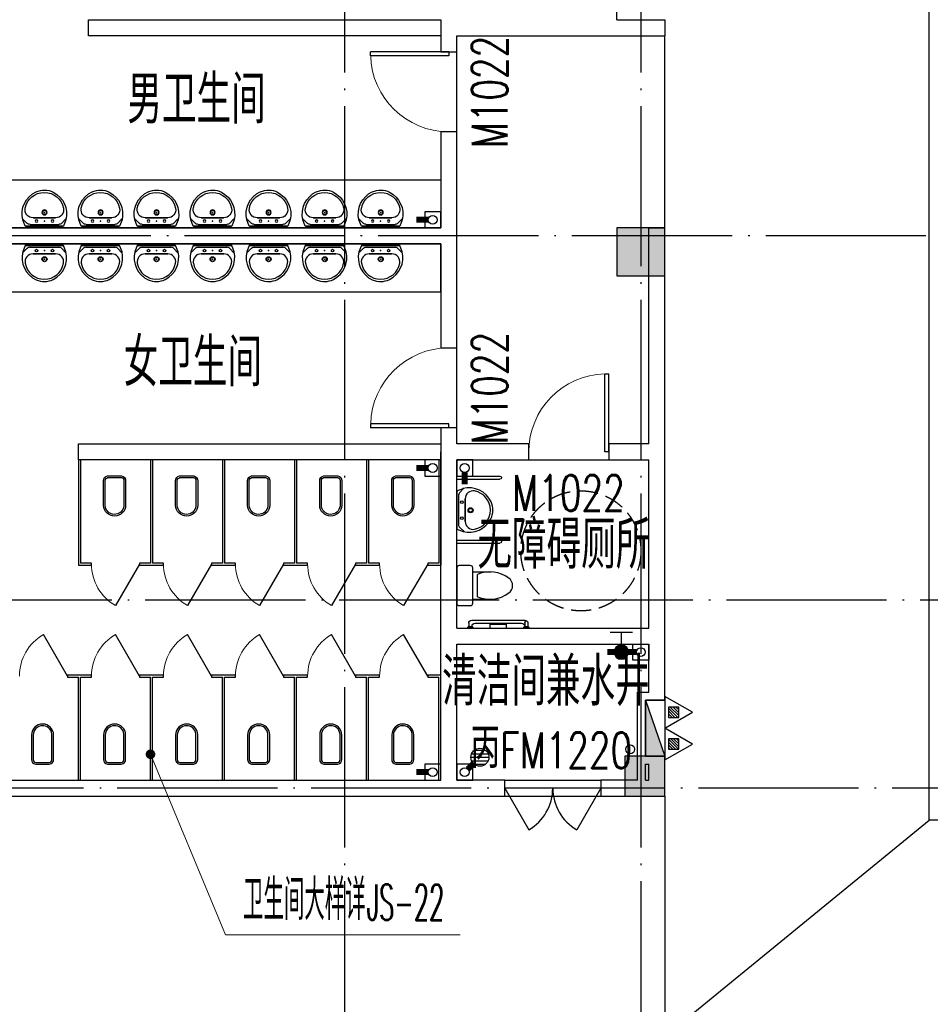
# Model space of a CAD drawing. Extents: x 1779708 to 7299578, y -1121471 to 88434.
# Tile 304 of 656: x 4584408 to 4595783, y -1050643 to -1038343. Entities that reach past the tile are written whole.
import ezdxf

# ---------------------------------------------------------------- set-up
doc = ezdxf.new("R2010")
doc.units = 0
doc.header["$LTSCALE"] = 1000
doc.header["$MEASUREMENT"] = 0
doc.linetypes.add('DASH', pattern=[0.35, 0.25, -0.1])
doc.linetypes.add('DOTE', pattern=[2.42, 2, -0.2, 0.02, -0.2])
doc.layers.get('0').update_dxf_attribs({"linetype": 'CONTINUOUS'})
for name, color, linetype in [('11111111111111111111111111111', 50, 'DASH'), ('DIM_污水', 3, 'CONTINUOUS'), ('DOTE', 1, 'DOTE'), ('EQUIP_地漏', 7, 'CONTINUOUS'), ('EQUIP_灭火器', 7, 'CONTINUOUS'), ('LATRINE', 6, 'CONTINUOUS'), ('LVTRY', 6, 'CONTINUOUS'), ('P_PS_DIM', 1, 'CONTINUOUS'), ('PIPE-废水', 5, 'TG_F'), ('PIPE-污水', 2, 'CONTINUOUS'), ('PIPE-给水', 6, 'CONTINUOUS'), ('PUB_TEXT', 7, 'CONTINUOUS'), ('SPACE', 7, 'CONTINUOUS'), ('STAIR', 2, 'CONTINUOUS'), ('VALVE_给水', 7, 'CONTINUOUS'), ('WALL', 255, 'CONTINUOUS'), ('WINDOW', 2, 'CONTINUOUS'), ('WINDOW_TEXT', 7, 'CONTINUOUS'), ('修改', 6, 'CONTINUOUS'), ('墙柱', 2, 'CONTINUOUS'), ('室外构件', 4, 'CONTINUOUS'), ('洁具', 254, 'CONTINUOUS')]:
    doc.layers.add(name, color=color, linetype=linetype)
doc.layers.add('DIM_ELEV', color=3, linetype='CONTINUOUS', lineweight=13)
doc.layers.add('面积框线', color=40, linetype='CONTINUOUS', plot=False)
doc.styles.add('_TCH_DIM', font='SIMPLEX.shx', dxfattribs={"width": 0.7, "bigfont": 'GBCBIG.shx'})
doc.styles.add('_TCH_SPACE', font='SIMPLEX', dxfattribs={"height": 5, "bigfont": 'GBCBIG'})
doc.styles.add('_TCH_WINDOW', font='SIMPLEX', dxfattribs={"height": 3.5, "bigfont": 'GBCBIG'})
doc.styles.add('dim_font', font='SIMPLEX.shx', dxfattribs={"width": 0.8})
doc.styles.get("Standard").update_dxf_attribs({"font": 'GBENOR', "bigfont": 'GBCBIG'})
doc.styles.add('TG_LINETYPE', font='SIMPLEX', dxfattribs={"width": 0.8, "height": 3, "bigfont": 'HZTXT'})
doc.linetypes.add('TG_F', pattern='A,2,-0.3,["F",TG_LINETYPE,S=0.1,R=0,X=-0.23,Y=-0.15],0', length=2.3)

# ---------------------------------------------------------------- blocks, each defined once
blk = doc.blocks.new('A$C159220C3')
at = {"layer": 'DOTE'}
for p, q in [((22300, 149200), (22300, 7200)), ((26000, 149200), (26000, 7200)), ((34400, 29000), (7200, 29000)), ((36330, 24450), (7200, 24450)), ((86800, 22100), (7200, 22100))]:
    blk.add_line(p, q, dxfattribs=at)
blk = doc.blocks.new('A$C30F562EC')
at = {"layer": '洁具'}
for p, q in [((0, 669), (0, 529)), ((470, 699), (30, 699)), ((500, 529), (500, 669)), ((30, 499), (470, 499)), ((80, 499), (80, 269)), ((420, 499), (420, 269)), ((110, 439), (390, 439))]:
    blk.add_line(p, q, dxfattribs=at)
for centre, radius, start, end in [((30, 669), 30, 90, 180), ((470, 669), 30, 0, 90), ((30, 529), 30, 180, 270), ((470, 529), 30, 270, 0), ((477, 286), 398, 157.4505, 216.6381), ((23, 286), 398, 323.3619, 22.5495), ((250, 110), 110, 213.4509, 326.5491)]:
    blk.add_arc(centre, radius, start, end, dxfattribs=at)
at = {"layer": '洁具', "style": 'dim_font', "oblique": -180, "text_generation_flag": 4, "width": 0.8, "flags": 9}
for tag in ['YSIZE', 'XSIZE']:
    blk.add_attdef(tag, (250, 699), '', height=0.5, dxfattribs=at)
blk = doc.blocks.new('A$C79393695')
at = {"layer": '洁具'}
for p, q in [((61, 421), (4, 363)), ((37, 459), (8, 380)), ((37, 459), (518, 459)), ((515, 459), (38, 459)), ((456, 436), (96, 436)), ((491, 422), (549, 368)), ((518, 459), (547, 380)), ((418, 353), (136, 353)), ((136, 353), (418, 353))]:
    blk.add_line(p, q, dxfattribs=at)
for centre, radius in [((176, 394), 16.3), ((376, 394), 16.3), ((275, 286), 31.6), ((275, 286), 23)]:
    blk.add_circle(centre, radius, dxfattribs=at)
for centre, radius, start, end in [((306, 307), 307, 166.1751, 242.9361), ((96, 386), 50, 90, 135.4393), ((249, 307), 307, 295.2704, 13.8249), ((456, 386), 50, 46.819, 90), ((136, 253), 100, 90, 190.5602), ((418, 253), 100, 349.4398, 90), ((277, 280), 243, 190.5602, 349.4398), ((278, 257), 250, 243.5372, 294.1929), ((249, 307), 307, 273.4064, 273.411)]:
    blk.add_arc(centre, radius, start, end, dxfattribs=at)
at = {"layer": '洁具', "oblique": -180, "text_generation_flag": 4, "width": 0.8, "flags": 9}
for tag in ['YSIZE', 'XSIZE']:
    blk.add_attdef(tag, (277, 459), '', height=0.5, rotation=180, dxfattribs=at)
blk = doc.blocks.new('A$C6B7A7B2D')
at = {"layer": '洁具'}
for p, q in [((0, 0), (0, 540)), ((40, 0), (40, 540)), ((800, 0), (800, 540)), ((840, 0), (840, 540))]:
    blk.add_line(p, q, dxfattribs=at)
for centre in [(20, 540), (820, 540)]:
    blk.add_arc(centre, 20, 0, 180, dxfattribs=at)
at = {"layer": '洁具', "xscale": -1, "rotation": 180}
blk.add_blockref('A$C79393695', (137, 459), dxfattribs=at)
blk = doc.blocks.new('A$C24443E44')
at = {"layer": '洁具'}
for p, q in [((40, 750), (80, 750)), ((0, 710), (0, 50)), ((40, 670), (40, 90)), ((30, 50), (80, 50)), ((30, 10), (80, 10))]:
    blk.add_line(p, q, dxfattribs=at)
for points in [[(80, 750), (80, 710)], [(100, 760), (90, 760), (90, 700), (100, 700)], [(100, 480), (50, 480), (50, 280), (100, 280)], [(80, 50), (80, 10)], [(100, 60), (90, 60), (90, 0), (100, 0)]]:
    blk.add_lwpolyline(points, dxfattribs=at)
for centre, radius, start, end in [((40, 710), 40, 90, 180), ((80, 670), 40, 90, 180), ((40, 50), 40, 180, 225.3005), ((30, 30), 20, 90, 270), ((80, 90), 40, 180, 270)]:
    blk.add_arc(centre, radius, start, end, dxfattribs=at)
for points in [[(80, 750), (83, 756), (90, 760)], [(80, 710), (83, 704), (90, 700)], [(80, 50), (83, 56), (90, 60)], [(80, 10), (83, 4), (90, 0)]]:
    blk.add_spline(points, degree=3, dxfattribs=at)
blk = doc.blocks.new('A$C4EED0D7F')
at = {"layer": '洁具', "linetype": 'DASH'}
blk.add_circle((965, -1551), 750, dxfattribs=at)
at = {"layer": 'STAIR', "xscale": -1, "rotation": 180}
blk.add_blockref('A$C6B7A7B2D', (1060, 0), dxfattribs=at)
at = {"layer": '洁具'}
blk.add_blockref('A$C30F562EC', (281, -699), dxfattribs=at)
at = {"layer": '面积框线', "xscale": -1, "rotation": 359.9999999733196}
blk.add_blockref('A$C24443E44', (100, -900), dxfattribs=at)
blk = doc.blocks.new('A$C66903B95')
at = {"layer": '墙柱'}
h = blk.add_hatch(color=256, dxfattribs=at)
h.paths.add_polyline_path([(24950, 51000), (25450, 51000), (25450, 50500), (24950, 50500)])
h.paths.add_polyline_path([(66900, 12800), (67500, 12800), (67500, 13400), (66900, 13400)])
h.paths.add_polyline_path([(16600, 12800), (17100, 12800), (17100, 13300), (16600, 13300)])
h.paths.add_polyline_path([(27130, 15100), (27130, 15400), (26330, 15400), (26330, 15100)])
h.paths.add_polyline_path([(54500, 0), (55000, 0), (55000, 500), (54500, 500)])
h.paths.add_polyline_path([(16600, 51000), (17100, 51000), (17100, 50500), (16600, 50500)])
h.paths.add_polyline_path([(42000, 41700), (42600, 41700), (42600, 41200), (42000, 41200)])
h.paths.add_polyline_path([(58500, 32900), (59100, 32900), (59100, 32400), (58500, 32400)])
h.paths.add_polyline_path([(13000, 44800), (13500, 44800), (13500, 44200), (13000, 44200)])
h.paths.add_polyline_path([(66700, 37100), (67200, 37100), (67200, 36600), (66700, 36600)])
h.paths.add_polyline_path([(20700, 19400), (21200, 19400), (21200, 19900), (20700, 19900)])
h.paths.add_polyline_path([(20700, 26000), (21200, 26000), (21200, 26500), (20700, 26500)])
h.paths.add_polyline_path([(13000, 31800), (13500, 31800), (13500, 32400), (13000, 32400)])
h.paths.add_polyline_path([(20700, 38200), (21200, 38200), (21200, 37700), (20700, 37700)])
h.paths.add_polyline_path([(13000, 51000), (13500, 51000), (13500, 50500), (13000, 50500)])
h.paths.add_polyline_path([(74900, 12800), (75600, 12800), (75600, 13400), (74900, 13400)])
h.paths.add_polyline_path([(54900, 24500), (54400, 24500), (54400, 25000), (54900, 25000)])
h.paths.add_polyline_path([(74900, 41700), (75600, 41700), (75600, 41200), (74900, 41200)])
h.paths.add_polyline_path([(500, 44750), (1000, 44750), (1000, 44250), (500, 44250)])
h.paths.add_polyline_path([(500, 31850), (1000, 31850), (1000, 32350), (500, 32350)])
h.paths.add_polyline_path([(8400, 12800), (8900, 12800), (8900, 13300), (8400, 13300)])
h.paths.add_polyline_path([(66900, 24400), (67500, 24400), (67500, 25000), (66900, 25000)])
h.paths.add_polyline_path([(74900, 25000), (75600, 25000), (75600, 24400), (74900, 24400)])
h.paths.add_polyline_path([(58500, 25000), (59100, 25000), (59100, 24400), (58500, 24400)])
h.paths.add_polyline_path([(66700, 32900), (67200, 32900), (67200, 32400), (66700, 32400)])
h.paths.add_polyline_path([(54400, 32900), (54900, 32900), (54900, 32400), (54400, 32400)])
h.paths.add_polyline_path([(50150, 12800), (50650, 12800), (50650, 13300), (50150, 13300)])
h.paths.add_polyline_path([(46200, 51000), (46700, 51000), (46700, 50500), (46200, 50500)])
h.paths.add_polyline_path([(42500, 38200), (42000, 38200), (42000, 37700), (42500, 37700)])
h.paths.add_polyline_path([(42500, 51000), (42000, 51000), (42000, 50500), (42500, 50500)])
h.paths.add_polyline_path([(24900, 38200), (25400, 38200), (25400, 37700), (24900, 37700)])
h.paths.add_polyline_path([(20700, 31850), (21200, 31850), (21200, 32350), (20700, 32350)])
h.paths.add_polyline_path([(13000, 37600), (13500, 37600), (13500, 38200), (13000, 38200)])
h.paths.add_polyline_path([(16600, 26000), (17100, 26000), (17100, 26500), (16600, 26500)])
h.paths.add_polyline_path([(8200, 26000), (8700, 26000), (8700, 26500), (8200, 26500)])
h.paths.add_polyline_path([(500, 26000), (1000, 26000), (1000, 26500), (500, 26500)])
h.paths.add_polyline_path([(16500, 19300), (17100, 19300), (17100, 19900), (16500, 19900)])
h.paths.add_polyline_path([(8400, 19300), (8900, 19300), (8900, 19900), (8400, 19900)])
h.paths.add_polyline_path([(74900, 38500), (75600, 38500), (75600, 38000), (74900, 38000)])
h.paths.add_polyline_path([(75100, 51000), (75600, 51000), (75600, 50500), (75100, 50500)])
h.paths.add_polyline_path([(66850, 41800), (67550, 41800), (67550, 41200), (66850, 41200)])
h.paths.add_polyline_path([(66850, 51000), (67550, 51000), (67550, 50500), (66850, 50500)])
h.paths.add_polyline_path([(58450, 41800), (59150, 41800), (59150, 41200), (58450, 41200)])
h.paths.add_polyline_path([(58550, 51000), (59050, 51000), (59050, 50500), (58550, 50500)])
h.paths.add_polyline_path([(50150, 38200), (50650, 38200), (50650, 37700), (50150, 37700)])
h.paths.add_polyline_path([(50100, 41700), (50700, 41700), (50700, 41200), (50100, 41200)])
h.paths.add_polyline_path([(50150, 51000), (50650, 51000), (50650, 50500), (50150, 50500)])
h.paths.add_polyline_path([(33100, 38200), (33600, 38200), (33600, 37700), (33100, 37700)])
h.paths.add_polyline_path([(33000, 41700), (33600, 41700), (33600, 41200), (33000, 41200)])
h.paths.add_polyline_path([(24900, 41700), (25500, 41700), (25500, 41200), (24900, 41200)])
h.paths.add_polyline_path([(500, 38200), (1000, 38200), (1000, 37700), (500, 37700)])
h.paths.add_polyline_path([(16500, 41800), (17100, 41800), (17100, 41200), (16500, 41200)])
h.paths.add_polyline_path([(33100, 51000), (33600, 51000), (33600, 50500), (33100, 50500)])
h.paths.add_polyline_path([(500, 51000), (1000, 51000), (1000, 50500), (500, 50500)])
h.paths.add_polyline_path([(74900, 9300), (75600, 9300), (75600, 9800), (74900, 9800)])
h.paths.add_polyline_path([(74900, 0), (75600, 0), (75600, 500), (74900, 500)])
h.paths.add_polyline_path([(66900, 9300), (67500, 9300), (67500, 9800), (66900, 9800)])
h.paths.add_polyline_path([(66950, 0), (67450, 0), (67450, 500), (66950, 500)])
h.paths.add_polyline_path([(58500, 12800), (59100, 12800), (59100, 13400), (58500, 13400)])
h.paths.add_polyline_path([(58500, 9300), (59100, 9300), (59100, 9800), (58500, 9800)])
h.paths.add_polyline_path([(58550, 0), (59050, 0), (59050, 500), (58550, 500)])
h.paths.add_polyline_path([(50100, 9300), (50700, 9300), (50700, 9800), (50100, 9800)])
h.paths.add_polyline_path([(50150, 0), (50650, 0), (50650, 500), (50150, 500)])
h.paths.add_polyline_path([(42000, 12800), (42500, 12800), (42500, 13300), (42000, 13300)])
h.paths.add_polyline_path([(42000, 9300), (42600, 9300), (42600, 9800), (42000, 9800)])
h.paths.add_polyline_path([(33100, 12800), (33600, 12800), (33600, 13300), (33100, 13300)])
h.paths.add_polyline_path([(25060, 12800), (25660, 12800), (25660, 13200), (25060, 13200)])
h.paths.add_polyline_path([(33000, 9300), (33600, 9300), (33600, 9800), (33000, 9800)])
h.paths.add_polyline_path([(24900, 9300), (25500, 9300), (25500, 9800), (24900, 9800)])
h.paths.add_polyline_path([(0, 12500), (700, 12500), (700, 13000), (0, 13000)])
h.paths.add_polyline_path([(0, 9300), (700, 9300), (700, 9800), (0, 9800)])
h.paths.add_polyline_path([(8100, 9300), (8700, 9300), (8700, 9800), (8100, 9800)])
h.paths.add_polyline_path([(16500, 9300), (17100, 9300), (17100, 9800), (16500, 9800)])
h.paths.add_polyline_path([(42000, 0), (42500, 0), (42500, 500), (42000, 500)])
h.paths.add_polyline_path([(33100, 0), (33600, 0), (33600, 500), (33100, 500)])
h.paths.add_polyline_path([(24950, 0), (25450, 0), (25450, 500), (24950, 500)])
h.paths.add_polyline_path([(16500, 0), (17100, 0), (17100, 500), (16500, 500)])
h.paths.add_polyline_path([(8100, 0), (8700, 0), (8700, 500), (8100, 500)])
h.paths.add_polyline_path([(0, 0), (500, 0), (500, 500), (0, 500)])
h.paths.add_polyline_path([(24950, 87000), (25450, 87000), (25450, 87500), (24950, 87500)])
h.paths.add_polyline_path([(66900, 125200), (67500, 125200), (67500, 124600), (66900, 124600)])
h.paths.add_polyline_path([(16600, 125200), (17100, 125200), (17100, 124700), (16600, 124700)])
h.paths.add_polyline_path([(27130, 122900), (27130, 122600), (26330, 122600), (26330, 122900)])
h.paths.add_polyline_path([(54500, 138000), (55000, 138000), (55000, 137500), (54500, 137500)])
h.paths.add_polyline_path([(16600, 87000), (17100, 87000), (17100, 87500), (16600, 87500)])
h.paths.add_polyline_path([(42000, 96300), (42600, 96300), (42600, 96800), (42000, 96800)])
h.paths.add_polyline_path([(58500, 105100), (59100, 105100), (59100, 105600), (58500, 105600)])
h.paths.add_polyline_path([(13000, 93200), (13500, 93200), (13500, 93800), (13000, 93800)])
h.paths.add_polyline_path([(66700, 100900), (67200, 100900), (67200, 101400), (66700, 101400)])
h.paths.add_polyline_path([(20700, 118600), (21200, 118600), (21200, 118100), (20700, 118100)])
h.paths.add_polyline_path([(20700, 112000), (21200, 112000), (21200, 111500), (20700, 111500)])
h.paths.add_polyline_path([(13000, 106200), (13500, 106200), (13500, 105600), (13000, 105600)])
h.paths.add_polyline_path([(20700, 99800), (21200, 99800), (21200, 100300), (20700, 100300)])
h.paths.add_polyline_path([(13000, 87000), (13500, 87000), (13500, 87500), (13000, 87500)])
h.paths.add_polyline_path([(74900, 125200), (75600, 125200), (75600, 124600), (74900, 124600)])
h.paths.add_polyline_path([(54900, 113500), (54400, 113500), (54400, 113000), (54900, 113000)])
h.paths.add_polyline_path([(74900, 96300), (75600, 96300), (75600, 96800), (74900, 96800)])
h.paths.add_polyline_path([(500, 93250), (1000, 93250), (1000, 93750), (500, 93750)])
h.paths.add_polyline_path([(500, 106150), (1000, 106150), (1000, 105650), (500, 105650)])
h.paths.add_polyline_path([(8400, 125200), (8900, 125200), (8900, 124700), (8400, 124700)])
h.paths.add_polyline_path([(66900, 113600), (67500, 113600), (67500, 113000), (66900, 113000)])
h.paths.add_polyline_path([(74900, 113000), (75600, 113000), (75600, 113600), (74900, 113600)])
h.paths.add_polyline_path([(58500, 113000), (59100, 113000), (59100, 113600), (58500, 113600)])
h.paths.add_polyline_path([(66700, 105100), (67200, 105100), (67200, 105600), (66700, 105600)])
h.paths.add_polyline_path([(54400, 105100), (54900, 105100), (54900, 105600), (54400, 105600)])
h.paths.add_polyline_path([(50150, 125200), (50650, 125200), (50650, 124700), (50150, 124700)])
h.paths.add_polyline_path([(46200, 87000), (46700, 87000), (46700, 87500), (46200, 87500)])
h.paths.add_polyline_path([(42500, 99800), (42000, 99800), (42000, 100300), (42500, 100300)])
h.paths.add_polyline_path([(42500, 87000), (42000, 87000), (42000, 87500), (42500, 87500)])
h.paths.add_polyline_path([(24900, 99800), (25400, 99800), (25400, 100300), (24900, 100300)])
h.paths.add_polyline_path([(20700, 106150), (21200, 106150), (21200, 105650), (20700, 105650)])
h.paths.add_polyline_path([(13000, 100400), (13500, 100400), (13500, 99800), (13000, 99800)])
h.paths.add_polyline_path([(16600, 112000), (17100, 112000), (17100, 111500), (16600, 111500)])
h.paths.add_polyline_path([(8200, 112000), (8700, 112000), (8700, 111500), (8200, 111500)])
h.paths.add_polyline_path([(500, 112000), (1000, 112000), (1000, 111500), (500, 111500)])
h.paths.add_polyline_path([(16500, 118700), (17100, 118700), (17100, 118100), (16500, 118100)])
h.paths.add_polyline_path([(8400, 118700), (8900, 118700), (8900, 118100), (8400, 118100)])
h.paths.add_polyline_path([(74900, 99500), (75600, 99500), (75600, 100000), (74900, 100000)])
h.paths.add_polyline_path([(75100, 87000), (75600, 87000), (75600, 87500), (75100, 87500)])
h.paths.add_polyline_path([(66850, 96200), (67550, 96200), (67550, 96800), (66850, 96800)])
h.paths.add_polyline_path([(66850, 87000), (67550, 87000), (67550, 87500), (66850, 87500)])
h.paths.add_polyline_path([(58450, 96200), (59150, 96200), (59150, 96800), (58450, 96800)])
h.paths.add_polyline_path([(58550, 87000), (59050, 87000), (59050, 87500), (58550, 87500)])
h.paths.add_polyline_path([(50150, 99800), (50650, 99800), (50650, 100300), (50150, 100300)])
h.paths.add_polyline_path([(50100, 96300), (50700, 96300), (50700, 96800), (50100, 96800)])
h.paths.add_polyline_path([(50150, 87000), (50650, 87000), (50650, 87500), (50150, 87500)])
h.paths.add_polyline_path([(33100, 99800), (33600, 99800), (33600, 100300), (33100, 100300)])
h.paths.add_polyline_path([(33000, 96300), (33600, 96300), (33600, 96800), (33000, 96800)])
h.paths.add_polyline_path([(24900, 96300), (25500, 96300), (25500, 96800), (24900, 96800)])
h.paths.add_polyline_path([(500, 99800), (1000, 99800), (1000, 100300), (500, 100300)])
h.paths.add_polyline_path([(16500, 96200), (17100, 96200), (17100, 96800), (16500, 96800)])
h.paths.add_polyline_path([(33100, 87000), (33600, 87000), (33600, 87500), (33100, 87500)])
h.paths.add_polyline_path([(500, 87000), (1000, 87000), (1000, 87500), (500, 87500)])
h.paths.add_polyline_path([(74900, 128700), (75600, 128700), (75600, 128200), (74900, 128200)])
h.paths.add_polyline_path([(74900, 138000), (75600, 138000), (75600, 137500), (74900, 137500)])
h.paths.add_polyline_path([(66900, 128700), (67500, 128700), (67500, 128200), (66900, 128200)])
h.paths.add_polyline_path([(66950, 138000), (67450, 138000), (67450, 137500), (66950, 137500)])
h.paths.add_polyline_path([(58500, 125200), (59100, 125200), (59100, 124600), (58500, 124600)])
h.paths.add_polyline_path([(58500, 128700), (59100, 128700), (59100, 128200), (58500, 128200)])
h.paths.add_polyline_path([(58550, 138000), (59050, 138000), (59050, 137500), (58550, 137500)])
h.paths.add_polyline_path([(50100, 128700), (50700, 128700), (50700, 128200), (50100, 128200)])
h.paths.add_polyline_path([(50150, 138000), (50650, 138000), (50650, 137500), (50150, 137500)])
h.paths.add_polyline_path([(42000, 125200), (42500, 125200), (42500, 124700), (42000, 124700)])
h.paths.add_polyline_path([(42000, 128700), (42600, 128700), (42600, 128200), (42000, 128200)])
h.paths.add_polyline_path([(33100, 125200), (33600, 125200), (33600, 124700), (33100, 124700)])
h.paths.add_polyline_path([(25060, 125200), (25660, 125200), (25660, 124800), (25060, 124800)])
h.paths.add_polyline_path([(33000, 128700), (33600, 128700), (33600, 128200), (33000, 128200)])
h.paths.add_polyline_path([(24900, 128700), (25500, 128700), (25500, 128200), (24900, 128200)])
h.paths.add_polyline_path([(0, 125500), (700, 125500), (700, 125000), (0, 125000)])
h.paths.add_polyline_path([(0, 128700), (700, 128700), (700, 128200), (0, 128200)])
h.paths.add_polyline_path([(8100, 128700), (8700, 128700), (8700, 128200), (8100, 128200)])
h.paths.add_polyline_path([(16500, 128700), (17100, 128700), (17100, 128200), (16500, 128200)])
h.paths.add_polyline_path([(42000, 138000), (42500, 138000), (42500, 137500), (42000, 137500)])
h.paths.add_polyline_path([(33100, 138000), (33600, 138000), (33600, 137500), (33100, 137500)])
h.paths.add_polyline_path([(24950, 138000), (25450, 138000), (25450, 137500), (24950, 137500)])
h.paths.add_polyline_path([(16500, 138000), (17100, 138000), (17100, 137500), (16500, 137500)])
h.paths.add_polyline_path([(8100, 138000), (8700, 138000), (8700, 137500), (8100, 137500)])
h.paths.add_polyline_path([(0, 138000), (500, 138000), (500, 137500), (0, 137500)])
for points in [[(16500, 19300), (17100, 19300), (17100, 19900), (16500, 19900)], [(16600, 12800), (17100, 12800), (17100, 13300), (16600, 13300)]]:
    blk.add_lwpolyline(points, close=True, dxfattribs=at)
blk = doc.blocks.new('a1')
at = {"layer": '11111111111111111111111111111'}
for p, q in [((59122, 49136), (59122, 48936)), ((59322, 49136), (59122, 49136)), ((59322, 48936), (59322, 49136)), ((59122, 48936), (59322, 48936))]:
    blk.add_line(p, q, dxfattribs=at)
blk = doc.blocks.new('$VALVE$00000497')
for p, q in [((77.8, 138.2), (-77.8, 138.2)), ((0, 50), (0, 138.2))]:
    blk.add_line(p, q)
at = {"const_width": 49.6}
blk.add_lwpolyline([(24.8, 0, 1), (-24.8, 0, 1)], format="xyb", close=True, dxfattribs=at)
blk.add_circle((0, 0), 50)
blk = doc.blocks.new('$TwtSys$00000141')
for p, q in [((-94, 8), (-10, 92)), ((-94, 8), (-10, 92)), ((-87, -35), (35, 87)), ((-87, -35), (35, 87)), ((-66, -66), (66, 66)), ((-66, -66), (66, 66)), ((-32, -87), (88, 33)), ((-32, -87), (88, 33)), ((11, -92), (92, -11)), ((11, -92), (92, -11))]:
    blk.add_line(p, q)
blk.add_circle((0, 0), 94)
blk.add_circle((0, 0), 94)
blk = doc.blocks.new('$TwtSys$00000545')
h = blk.add_hatch()
h.set_pattern_fill('ANSI31', color=256, scale=200, angle=180, style=0)
h.set_pattern_definition([(225, (199409.273, 63921.482), (17.6776695, -17.6776695), [])])
h.paths.add_polyline_path([(65, 174), (-65, 174), (-65, 44), (65, 44)])
for p, q in [((0, 344), (-198, 0)), ((198, 0), (0, 344)), ((-198, 0), (198, 0))]:
    blk.add_line(p, q)
blk.add_lwpolyline([(65, 174), (-65, 174), (-65, 44), (65, 44)], close=True)
blk = doc.blocks.new('$TCHSYS$APDOOR2D')
blk.add_line((0.5, 0), (0, 0.866))
at = {"lineweight": 13}
blk.add_arc((0.5, 0), 1, 120, 180, dxfattribs=at)
blk = doc.blocks.new('$lvtry$00000178')
at = {"color": 0}
for p, q in [((-238, 0), (238, 0)), ((-214, -36), (-272, -91)), ((-180, -23), (180, -23)), ((-142, -105), (140, -105)), ((140, -105), (-142, -105)), ((216, -37), (268, -91))]:
    blk.add_line(p, q, dxfattribs=at)
blk.add_lwpolyline([(-104, -430, 0.224698), (110, -425, 0.348046), (269, -79), (239, 0), (-241, 0), (-271, -79, 0.356844)], format="xyb", close=True, dxfattribs=at)
for centre, radius in [((-100, -65), 16.3), ((100, -65), 16.3), ((1, -172), 31.6)]:
    blk.add_circle(centre, radius, dxfattribs=at)
at = {"color": 0, "lineweight": 13}
blk.add_circle((1, -172), 23, dxfattribs=at)
at = {"color": 0}
for centre, radius, start, end in [((-142, -205), 100, 90, 190.5602), ((-180, -73), 50, 90, 133.181), ((140, -205), 100, 349.4398, 90), ((180, -73), 50, 44.5607, 90), ((-1, -179), 243, 190.5602, 349.4398)]:
    blk.add_arc(centre, radius, start, end, dxfattribs=at)
for p in [(0, -65), (1, -172)]:
    blk.add_point(p, dxfattribs=at)
blk = doc.blocks.new('$DorLib2D$00000231')
at = {"color": 0}
for p, q in [((-0.5, 0), (-0.25, 0.433)), ((0.5, 0), (0.25, 0.433))]:
    blk.add_line(p, q, dxfattribs=at)
for centre, start, end in [((-0.5, 0), 0, 60), ((0.5, 0), 120, 180)]:
    blk.add_arc(centre, 0.5, start, end, dxfattribs=at)
blk = doc.blocks.new('$DorLib2D$00000001')
for p, q in [((0.45, 0.975), (0.5, 0.975)), ((0.45, 0), (0.45, 0.975)), ((0.5, 0), (0.5, 0.975)), ((0.5, 0), (0.45, 0))]:
    blk.add_line(p, q)
at = {"lineweight": 13}
blk.add_arc((0.475, 0), 0.975, 91.4693, 180, dxfattribs=at)
blk = doc.blocks.new('$plan$00001612')
for points in [[(135, 138), (442, 138, -0.388189), (501, 88), (501, -88, -0.388189), (442, -138), (135, -138, -0.97895)], [(443, -116), (125, -116, -0.936623), (135, 117), (443, 117, -0.381636), (480, 86), (480, -86, -0.399536)]]:
    blk.add_lwpolyline(points, format="xyb", close=True)
blk.add_lwpolyline([(195, 117, 0, 0, 0.440649), (186, 108, 0, 0, 0), (185, -106, 0, 0, 0.411645), (194, -115, 1.5, 1.5, 0)], format="xyseb")

msp = doc.modelspace()

# ---------------------------------------------------------------- linework, layer by layer
at = {"color": 1}
for p, q in [((4592467.1, -1046843.3), (4592227.1, -1046843.3)), ((4592227.1, -1046843.3), (4592227.1, -1047543.3)), ((4592227.1, -1046843.3), (4592467.1, -1047543.3)), ((4592467.1, -1046843.3), (4592467.1, -1047543.3)), ((4592227.1, -1047543.3), (4592467.1, -1047543.3))]:
    msp.add_line(p, q, dxfattribs=at)
msp.add_solid([(4592227.1, -1047543.3), (4592467.1, -1047543.3), (4592227.1, -1046843.3)], dxfattribs=at)
at = {"layer": 'DIM_ELEV'}
for p, q in [((4586042.1, -1047519.6), (4586977.8, -1049776.9)), ((4586977.8, -1049776.9), (4589911.7, -1049776.9))]:
    msp.add_line(p, q, dxfattribs=at)
at = {"layer": 'DIM_ELEV', "const_width": 60}
msp.add_lwpolyline([(4586030.6, -1047491.9, 1), (4586053.6, -1047547.4, 1)], format="xyb", close=True, dxfattribs=at)
at = {"layer": 'DIM_污水', "color": 2}
for centre in [(4589567.1, -1040843.3), (4589567.1, -1043943.3), (4589967.1, -1043943.3), (4589567.1, -1047743.3)]:
    msp.add_circle(centre, 55, dxfattribs=at)
at = {"layer": 'DIM_污水', "color": 6}
msp.add_circle((4592167.1, -1046243.3), 55, dxfattribs=at)
at = {"layer": 'DIM_污水', "color": 1}
msp.add_circle((4592035.2, -1047458), 55, dxfattribs=at)
at = {"layer": 'DIM_污水', "color": 5}
msp.add_circle((4589967.1, -1047743.3), 55, dxfattribs=at)
at = {"layer": 'LATRINE'}
for p, q in [((4585142.1, -1043843.3), (4585142.1, -1045155.8)), ((4585167.1, -1043843.3), (4585142.1, -1043843.3)), ((4585167.1, -1043843.3), (4585167.1, -1045130.8)), ((4586042.1, -1043843.3), (4586042.1, -1045130.8)), ((4586067.1, -1043843.3), (4586042.1, -1043843.3)), ((4586067.1, -1043843.3), (4586067.1, -1045130.8)), ((4586942.1, -1043843.3), (4586942.1, -1045130.8)), ((4586967.1, -1043843.3), (4586942.1, -1043843.3)), ((4586967.1, -1043843.3), (4586967.1, -1045130.8)), ((4587842.1, -1043843.3), (4587842.1, -1045130.8)), ((4587867.1, -1043843.3), (4587842.1, -1043843.3)), ((4587867.1, -1043843.3), (4587867.1, -1045130.8)), ((4588742.1, -1043843.3), (4588742.1, -1045130.8)), ((4588767.1, -1043843.3), (4588742.1, -1043843.3)), ((4588767.1, -1043843.3), (4588767.1, -1045130.8)), ((4589642.1, -1043843.3), (4589642.1, -1045130.8)), ((4589667.1, -1043843.3), (4589642.1, -1043843.3)), ((4589667.1, -1043843.3), (4589667.1, -1045155.8)), ((4585304.6, -1045130.8), (4585167.1, -1045130.8)), ((4585304.6, -1045155.8), (4585304.6, -1045130.8)), ((4586042.1, -1045130.8), (4585904.6, -1045130.8)), ((4585904.6, -1045130.8), (4585904.6, -1045155.8)), ((4586204.6, -1045130.8), (4586067.1, -1045130.8)), ((4586204.6, -1045155.8), (4586204.6, -1045130.8)), ((4586942.1, -1045130.8), (4586804.6, -1045130.8)), ((4586804.6, -1045130.8), (4586804.6, -1045155.8)), ((4587104.6, -1045130.8), (4586967.1, -1045130.8)), ((4587104.6, -1045155.8), (4587104.6, -1045130.8)), ((4587842.1, -1045130.8), (4587704.6, -1045130.8)), ((4587704.6, -1045130.8), (4587704.6, -1045155.8)), ((4588004.6, -1045130.8), (4587867.1, -1045130.8)), ((4588004.6, -1045155.8), (4588004.6, -1045130.8)), ((4588742.1, -1045130.8), (4588604.6, -1045130.8)), ((4588604.6, -1045130.8), (4588604.6, -1045155.8)), ((4588904.6, -1045130.8), (4588767.1, -1045130.8)), ((4588904.6, -1045155.8), (4588904.6, -1045130.8)), ((4589642.1, -1045130.8), (4589504.6, -1045130.8)), ((4589504.6, -1045130.8), (4589504.6, -1045155.8)), ((4585142.1, -1045155.8), (4585304.6, -1045155.8)), ((4585904.6, -1045155.8), (4586054.6, -1045155.8)), ((4586054.6, -1045155.8), (4586204.6, -1045155.8)), ((4586804.6, -1045155.8), (4586954.6, -1045155.8)), ((4586954.6, -1045155.8), (4587104.6, -1045155.8)), ((4587704.6, -1045155.8), (4587854.6, -1045155.8)), ((4587854.6, -1045155.8), (4588004.6, -1045155.8)), ((4588604.6, -1045155.8), (4588754.6, -1045155.8)), ((4588754.6, -1045155.8), (4588904.6, -1045155.8)), ((4589504.6, -1045155.8), (4589667.1, -1045155.8)), ((4585154.6, -1046530.8), (4585004.6, -1046530.8)), ((4585004.6, -1046530.8), (4585004.6, -1046555.8)), ((4585004.6, -1046555.8), (4585142.1, -1046555.8)), ((4585142.1, -1047843.3), (4585142.1, -1046555.8)), ((4585304.6, -1046530.8), (4585154.6, -1046530.8)), ((4585167.1, -1047843.3), (4585167.1, -1046555.8)), ((4585167.1, -1046555.8), (4585304.6, -1046555.8)), ((4585304.6, -1046555.8), (4585304.6, -1046530.8)), ((4586054.6, -1046530.8), (4585904.6, -1046530.8)), ((4585904.6, -1046530.8), (4585904.6, -1046555.8)), ((4585904.6, -1046555.8), (4586042.1, -1046555.8)), ((4586042.1, -1047843.3), (4586042.1, -1046555.8)), ((4586204.6, -1046530.8), (4586054.6, -1046530.8)), ((4586067.1, -1047843.3), (4586067.1, -1046555.8)), ((4586067.1, -1046555.8), (4586204.6, -1046555.8)), ((4586204.6, -1046555.8), (4586204.6, -1046530.8)), ((4586954.6, -1046530.8), (4586804.6, -1046530.8)), ((4586804.6, -1046530.8), (4586804.6, -1046555.8)), ((4586804.6, -1046555.8), (4586942.1, -1046555.8)), ((4586942.1, -1047843.3), (4586942.1, -1046555.8)), ((4587104.6, -1046530.8), (4586954.6, -1046530.8)), ((4586967.1, -1047843.3), (4586967.1, -1046555.8)), ((4586967.1, -1046555.8), (4587104.6, -1046555.8)), ((4587104.6, -1046555.8), (4587104.6, -1046530.8)), ((4587854.6, -1046530.8), (4587704.6, -1046530.8)), ((4587704.6, -1046530.8), (4587704.6, -1046555.8)), ((4587704.6, -1046555.8), (4587842.1, -1046555.8)), ((4587842.1, -1047843.3), (4587842.1, -1046555.8)), ((4588004.6, -1046530.8), (4587854.6, -1046530.8)), ((4587867.1, -1047843.3), (4587867.1, -1046555.8)), ((4587867.1, -1046555.8), (4588004.6, -1046555.8)), ((4588004.6, -1046555.8), (4588004.6, -1046530.8)), ((4588754.6, -1046530.8), (4588604.6, -1046530.8)), ((4588604.6, -1046530.8), (4588604.6, -1046555.8)), ((4588604.6, -1046555.8), (4588742.1, -1046555.8)), ((4588742.1, -1047843.3), (4588742.1, -1046555.8)), ((4588904.6, -1046530.8), (4588754.6, -1046530.8)), ((4588767.1, -1047843.3), (4588767.1, -1046555.8)), ((4588767.1, -1046555.8), (4588904.6, -1046555.8)), ((4588904.6, -1046555.8), (4588904.6, -1046530.8)), ((4589667.1, -1046530.8), (4589504.6, -1046530.8)), ((4589504.6, -1046530.8), (4589504.6, -1046555.8)), ((4589504.6, -1046555.8), (4589642.1, -1046555.8)), ((4589642.1, -1047843.3), (4589642.1, -1046555.8)), ((4589667.1, -1047843.3), (4589667.1, -1046530.8)), ((4585142.1, -1047843.3), (4585167.1, -1047843.3)), ((4586042.1, -1047843.3), (4586067.1, -1047843.3)), ((4586942.1, -1047843.3), (4586967.1, -1047843.3)), ((4587842.1, -1047843.3), (4587867.1, -1047843.3)), ((4588742.1, -1047843.3), (4588767.1, -1047843.3)), ((4589642.1, -1047843.3), (4589667.1, -1047843.3))]:
    msp.add_line(p, q, dxfattribs=at)
at = {"layer": 'LVTRY'}
for points in [[(4589667.1, -1040943.3), (4583967.1, -1040943.3), (4583967.1, -1040343.3), (4589667.1, -1040343.3), (4589667.1, -1040943.3)], [(4589667.1, -1041143.3), (4583967.1, -1041143.3), (4583967.1, -1041743.3), (4589667.1, -1041743.3), (4589667.1, -1041143.3)]]:
    msp.add_lwpolyline(points, dxfattribs=at)
at = {"layer": 'PIPE-废水', "const_width": 75}
msp.add_lwpolyline([(4590007.2, -1047705.7), (4590076.5, -1047636.4)], dxfattribs=at)
at = {"layer": 'PIPE-污水', "const_width": 75}
for points in [[(4589512.1, -1040843.3), (4589363, -1040843.3)], [(4589512.1, -1043943.3), (4589363, -1043943.3)], [(4589967.1, -1043998.3), (4589967.1, -1044147.4)], [(4589512.1, -1047743.3), (4589363, -1047743.3)]]:
    msp.add_lwpolyline(points, dxfattribs=at)
at = {"layer": 'PIPE-给水', "const_width": 75}
msp.add_lwpolyline([(4592112.1, -1046243.3), (4591748.4, -1046243.3)], dxfattribs=at)
at = {"layer": 'WALL'}
for p, q in [((4591867.1, -1038343.3), (4591867.1, -1036143.3)), ((4589667.1, -1038343.3), (4589667.1, -1038743.3)), ((4591867.1, -1038343.3), (4592467.1, -1038343.3)), ((4592467.1, -1038343.3), (4592467.1, -1038543.3)), ((4589867.1, -1038743.3), (4589867.1, -1038543.3)), ((4589867.1, -1038543.3), (4591767.1, -1038543.3)), ((4591767.1, -1038543.3), (4592467.1, -1038543.3)), ((4589667.1, -1038743.3), (4589867.1, -1038743.3)), ((4589867.1, -1039743.3), (4589667.1, -1039743.3)), ((4589667.1, -1039743.3), (4589667.1, -1040943.3)), ((4589867.1, -1041043.3), (4589867.1, -1039743.3)), ((4583967.1, -1040943.3), (4589667.1, -1040943.3)), ((4592267.1, -1043643.3), (4592267.1, -1040943.3)), ((4592267.1, -1040943.3), (4592467.1, -1040943.3)), ((4592467.1, -1043743.3), (4592467.1, -1040943.3)), ((4589867.1, -1042443.3), (4589867.1, -1041043.3)), ((4583967.1, -1041143.3), (4589667.1, -1041143.3)), ((4589667.1, -1041143.3), (4589667.1, -1042443.3)), ((4589667.1, -1042443.3), (4589867.1, -1042443.3)), ((4589867.1, -1043443.3), (4589667.1, -1043443.3)), ((4589667.1, -1043443.3), (4589667.1, -1043743.3)), ((4589867.1, -1043643.3), (4589867.1, -1043443.3)), ((4590767.1, -1043643.3), (4589867.1, -1043643.3)), ((4590767.1, -1043843.3), (4590767.1, -1043643.3)), ((4592267.1, -1043643.3), (4591767.1, -1043643.3)), ((4591767.1, -1043643.3), (4591767.1, -1043843.3)), ((4589667.1, -1046043.3), (4589667.1, -1043743.3)), ((4592467.1, -1046043.3), (4592467.1, -1043743.3)), ((4589867.1, -1045943.3), (4589867.1, -1043843.3)), ((4589867.1, -1043843.3), (4590767.1, -1043843.3)), ((4591767.1, -1043843.3), (4592267.1, -1043843.3)), ((4592267.1, -1045943.3), (4592267.1, -1043843.3)), ((4589867.1, -1045943.3), (4592267.1, -1045943.3)), ((4589667.1, -1047843.3), (4589667.1, -1046043.3)), ((4592467.1, -1046843.3), (4592467.1, -1046043.3)), ((4589867.1, -1047843.3), (4589867.1, -1046143.3)), ((4589867.1, -1046143.3), (4592267.1, -1046143.3)), ((4592267.1, -1046743.3), (4592267.1, -1046143.3)), ((4592127.1, -1046743.3), (4592267.1, -1046743.3)), ((4592127.1, -1047543.3), (4592127.1, -1046743.3)), ((4592227.1, -1046843.3), (4592467.1, -1046843.3)), ((4592227.1, -1047543.3), (4592227.1, -1046843.3)), ((4592127.1, -1047843.3), (4592127.1, -1047543.3)), ((4592227.1, -1047543.3), (4592467.1, -1047543.3)), ((4592467.1, -1048043.3), (4592467.1, -1047543.3)), ((4592227.1, -1047643.3), (4592267.1, -1047643.3)), ((4592227.1, -1047843.3), (4592227.1, -1047643.3)), ((4592267.1, -1047843.3), (4592267.1, -1047643.3)), ((4583967.1, -1047843.3), (4589667.1, -1047843.3)), ((4590467.1, -1047843.3), (4589867.1, -1047843.3)), ((4590467.1, -1048043.3), (4590467.1, -1047843.3)), ((4592127.1, -1047843.3), (4591667.1, -1047843.3)), ((4591667.1, -1047843.3), (4591667.1, -1048043.3)), ((4592227.1, -1047843.3), (4592267.1, -1047843.3)), ((4583767.1, -1048043.3), (4589767.1, -1048043.3)), ((4589767.1, -1048043.3), (4590467.1, -1048043.3)), ((4591667.1, -1048043.3), (4592127.1, -1048043.3)), ((4592127.1, -1048043.3), (4592467.1, -1048043.3))]:
    msp.add_line(p, q, dxfattribs=at)
at = {"layer": 'WINDOW'}
for p, q in [((4589867.1, -1039743.3), (4589867.1, -1038743.3)), ((4589867.1, -1043443.3), (4589867.1, -1042443.3)), ((4590767.1, -1043843.3), (4591767.1, -1043843.3)), ((4590467.1, -1047843.3), (4591667.1, -1047843.3)), ((4590467.1, -1048043.3), (4591667.1, -1048043.3))]:
    msp.add_line(p, q, dxfattribs=at)
at = {"layer": '室外构件'}
for p, q in [((4592467.1, -1040943.3), (4592467.1, -1038543.3)), ((4592467.1, -1048043.3), (4592467.1, -1051043.3)), ((4592467.1, -1051043.3), (4595767.1, -1048343.3))]:
    msp.add_line(p, q, dxfattribs=at)
msp.add_lwpolyline([(4595767.1, -1048343.3), (4595767.1, -1022343.3), (4630567.1, -1022343.3), (4630567.1, -1048343.3), (4595767.1, -1048343.3)], dxfattribs=at)
for points in [[(4589667.1, -1038543.3), (4585267.1, -1038543.3), (4585267.1, -1038343.3), (4589667.1, -1038343.3)], [(4589667.1, -1043843.3), (4585142.1, -1043843.3), (4585142.1, -1043643.3), (4589667.1, -1043643.3)]]:
    msp.add_lwpolyline(points, close=True, dxfattribs=at)

# ---------------------------------------------------------------- block references
at = {"layer": 'EQUIP_地漏', "xscale": 1.200000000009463, "yscale": 1.200000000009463, "zscale": 1.200000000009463, "rotation": 315}
msp.add_blockref('$TwtSys$00000141', (4590156.3, -1047556.6), dxfattribs=at)
at = {"layer": 'EQUIP_灭火器', "color": 6, "xscale": -1, "yscale": -1, "rotation": 90}
for p in [(4592467.1, -1046994.9), (4592467.1, -1047391.7)]:
    msp.add_blockref('$TwtSys$00000545', p, dxfattribs=at)
at = {"layer": 'LATRINE', "linetype": 'DASH', "ltscale": 10, "rotation": 90}
msp.add_blockref('A$C4EED0D7F', (4589867.1, -1045943.6), dxfattribs=at)
at = {"layer": 'LATRINE', "xscale": 600, "zscale": 25}
for p, yscale, rotation in [((4585604.6, -1045143.3), -600, 1.40872651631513e-07), ((4586504.6, -1045143.3), -600, 1.40872651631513e-07), ((4587404.6, -1045143.3), -600, 1.40872651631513e-07), ((4588304.6, -1045143.3), -600, 1.40872651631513e-07), ((4589204.6, -1045143.3), -600, 1.40872651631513e-07), ((4584704.6, -1046543.3), 600, 359.9999998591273), ((4585604.6, -1046543.3), 600, 359.9999998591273), ((4586504.6, -1046543.3), 600, 359.9999998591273), ((4587404.6, -1046543.3), 600, 359.9999998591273), ((4588304.6, -1046543.3), 600, 359.9999998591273), ((4589204.6, -1046543.3), 600, 359.9999998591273)]:
    msp.add_blockref('$TCHSYS$APDOOR2D', p, dxfattribs=dict(at, yscale=yscale, rotation=rotation))
at = {"layer": 'LVTRY', "yscale": -1}
for name, p, rotation in [('$lvtry$00000178', (4584717.1, -1040923.3), 8.057486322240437e-08), ('$lvtry$00000178', (4585417.1, -1040923.3), 8.057486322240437e-08), ('$lvtry$00000178', (4586117.1, -1040923.3), 8.057486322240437e-08), ('$lvtry$00000178', (4586817.1, -1040923.3), 8.057486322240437e-08), ('$lvtry$00000178', (4587517.1, -1040923.3), 8.057486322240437e-08), ('$lvtry$00000178', (4588217.1, -1040923.3), 8.057486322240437e-08), ('$lvtry$00000178', (4588917.1, -1040923.3), 8.057486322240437e-08), ('$plan$00001612', (4584693.6, -1047142.3), 270), ('$plan$00001612', (4585593.6, -1047142.3), 270), ('$plan$00001612', (4586493.6, -1047142.3), 270), ('$plan$00001612', (4587393.6, -1047142.3), 270), ('$plan$00001612', (4588293.6, -1047142.3), 270), ('$plan$00001612', (4589193.6, -1047142.3), 270)]:
    msp.add_blockref(name, p, dxfattribs=dict(at, rotation=rotation))
at = {"layer": 'LVTRY'}
for name, p, rotation in [('$lvtry$00000178', (4584717.1, -1041163.3), 359.9999999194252), ('$lvtry$00000178', (4585417.1, -1041163.3), 359.9999999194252), ('$lvtry$00000178', (4586117.1, -1041163.3), 359.9999999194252), ('$lvtry$00000178', (4586817.1, -1041163.3), 359.9999999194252), ('$lvtry$00000178', (4587517.1, -1041163.3), 359.9999999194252), ('$lvtry$00000178', (4588217.1, -1041163.3), 359.9999999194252), ('$lvtry$00000178', (4588917.1, -1041163.3), 359.9999999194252), ('$plan$00001612', (4585593.6, -1044544.3), 90.00000000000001), ('$plan$00001612', (4586493.6, -1044544.3), 90.00000000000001), ('$plan$00001612', (4587393.6, -1044544.3), 90.00000000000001), ('$plan$00001612', (4588293.6, -1044544.3), 90.00000000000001), ('$plan$00001612', (4589193.6, -1044544.3), 90.00000000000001)]:
    msp.add_blockref(name, p, dxfattribs=dict(at, rotation=rotation))
at = {"layer": 'P_PS_DIM', "color": 2, "rotation": 180}
for p in [(4648789.1, -991807.7), (4648789.1, -994907.7), (4649189.1, -994907.7), (4648789.1, -998707.7)]:
    msp.add_blockref('a1', p, dxfattribs=at)
at = {"layer": 'P_PS_DIM', "color": 6, "xscale": -1}
msp.add_blockref('a1', (4651389.1, -1095278.9), dxfattribs=at)
at = {"layer": 'P_PS_DIM', "color": 8, "rotation": 180}
msp.add_blockref('a1', (4649189.1, -998707.7), dxfattribs=at)
at = {"layer": 'VALVE_给水', "xscale": 1.799999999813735, "yscale": -1.800000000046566, "zscale": 1.799999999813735, "rotation": 180}
msp.add_blockref('$VALVE$00000497', (4591923.9, -1046243.3), dxfattribs=at)
at = {"layer": 'WINDOW'}
ref = msp.add_blockref('$DorLib2D$00000001', (4589767.1, -1039243.3), dxfattribs=dict(at, xscale=1000, yscale=1000, zscale=1000, rotation=89.99999999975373))
ref.add_attrib('A', 'M1022', (4590502.7, -1039948.3), dxfattribs={"layer": 'WINDOW_TEXT', "height": 446.25, "rotation": 90, "style": '_TCH_WINDOW', "width": 0.705882})
ref = msp.add_blockref('$DorLib2D$00000001', (4589767.1, -1042943.3), dxfattribs=dict(at, xscale=-1000, yscale=1000, zscale=-1000, rotation=89.99999999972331))
ref.add_attrib('A', 'M1022', (4590502.7, -1043648.3), dxfattribs={"layer": 'WINDOW_TEXT', "height": 446.25, "rotation": 90, "style": '_TCH_WINDOW', "width": 0.705882})
ref = msp.add_blockref('$DorLib2D$00000001', (4591267.1, -1043743.3), dxfattribs=dict(at, xscale=1000, yscale=1000, zscale=1000))
ref.add_attrib('A', 'M1022', (4590562.1, -1044478.9), dxfattribs={"layer": 'WINDOW_TEXT', "height": 446.25, "style": '_TCH_WINDOW', "width": 0.705882})
at = {"layer": 'WINDOW', "xscale": -1200, "yscale": -1200, "zscale": -1200}
msp.add_blockref('$DorLib2D$00000231', (4591067.1, -1047943.3), dxfattribs=at)
at = {"layer": '修改'}
for name, p in [('A$C159220C3', (4566167.1, -1070043.3)), ('A$C66903B95', (4575367.1, -1060843.3))]:
    msp.add_blockref(name, p, dxfattribs=at)

# ---------------------------------------------------------------- texts
at = {"layer": 'PUB_TEXT', "color": 7, "style": '_TCH_DIM'}
for s, height, width, p in [('卫生间大样详', 506.38, 0.7, (4587198, -1049591.4)), ('JS-22', 446.25, 0.494118, (4588746.2, -1049591.4))]:
    msp.add_text(s, height=height, dxfattribs=dict(at, width=width)).set_placement(p)
at = {"layer": 'SPACE', "style": '_TCH_SPACE'}
for s, p in [('男卫生间', (4585753.5, -1039640.4)), ('女卫生间', (4585707.4, -1042925.2)), ('无障碍厕所', (4590126, -1045202.6)), ('清洁间兼水井', (4589685.9, -1046911))]:
    msp.add_text(s, height=600, dxfattribs=at).set_placement(p)
at = {"layer": 'WINDOW_TEXT', "style": '_TCH_WINDOW'}
msp.add_text('丙', height=506.4, dxfattribs=at).set_placement((4590042.8, -1047693.3))
at = {"layer": 'WINDOW_TEXT', "style": '_TCH_WINDOW', "width": 0.705882}
msp.add_text('FM1220', height=446.25, dxfattribs=at).set_placement((4590411.4, -1047693.3))

doc.saveas('drawing.dxf')
